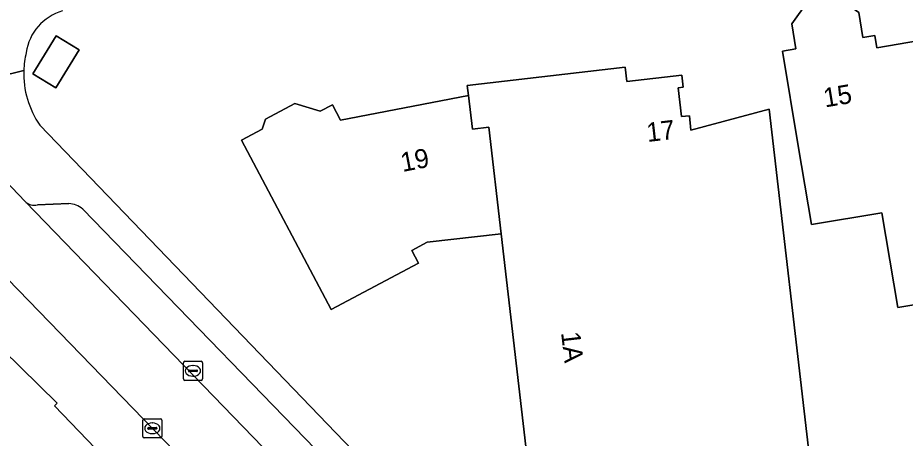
# Model space of a CAD drawing. Extents: x 161772 to 163126, y 383092 to 383917.
# Drawn here: x 162123 to 162169.48, y 383453.39 to 383475.4 of the extents above; entities that cross this region are included whole.
import ezdxf

# ---------------------------------------------------------------- set-up
doc = ezdxf.new("R2010")
doc.units = 0
for name, color, linetype in [('IMGEO_Erf', 7, 'Continuous'), ('IMGEO_Kolk', 7, 'Continuous'), ('IMGEO_Pand', 7, 'Continuous'), ('IMGEO_Pand_nummerreeks', 7, 'Continuous'), ('IMGEO_Parkeervlak_open', 7, 'Continuous'), ('IMGEO_Rijbaan_lokaal_open', 7, 'Continuous'), ('IMGEO_Voetpad_gesloten', 7, 'Continuous'), ('IMGEO_Voetpad_open', 7, 'Continuous')]:
    doc.layers.add(name, color=color, linetype=linetype)

msp = doc.modelspace()

# ---------------------------------------------------------------- linework, layer by layer
at = {"layer": 'IMGEO_Erf'}
for points in [[(162170.957, 383460.55), (162169.085, 383460.235), (162168.251, 383465.187), (162164.574, 383464.568), (162163.879, 383468.699), (162163.045, 383473.654), (162163.753, 383473.773), (162163.534, 383475.075), (162164.373, 383476.253), (162165.873, 383476.505), (162167.04, 383475.675), (162167.261, 383474.359), (162167.878, 383474.463), (162167.985, 383473.827), (162170.225, 383474.204)], [(162149.743, 383451.748), (162148.317, 383464.091), (162144.439, 383463.643), (162143.637, 383463.219), (162143.991, 383462.549), (162139.411, 383460.124), (162134.72, 383468.985), (162135.805, 383469.559), (162135.969, 383470.094), (162137.512, 383470.911), (162138.835, 383470.504), (162139.478, 383470.844), (162139.904, 383470.039), (162146.604, 383471.326), (162146.542, 383471.859), (162154.816, 383472.815), (162154.902, 383472.07), (162157.771, 383472.402), (162157.845, 383471.767), (162157.593, 383471.738), (162157.768, 383470.224), (162158.172, 383470.271), (162158.258, 383469.52), (162162.359, 383470.605), (162164.463, 383452.395)], [(162184.032, 383393.274), (162150.539, 383428.274), (162150.594, 383428.39), (162124.921, 383455.092), (162125.07, 383455.226), (162117.429, 383462.692), (162117.208, 383462.523), (162111.823, 383466.516), (162107.132, 383469.149), (162104.903, 383470.142), (162100.337, 383471.381), (162086.524, 383472.415)], [(162124.151, 383469.777), (162146.748, 383446.299), (162164.511, 383427.931), (162164.384, 383427.827), (162167.143, 383425.007), (162167.165, 383425.116), (162173.798, 383418.361)]]:
    msp.add_lwpolyline(points, dxfattribs=at)
msp.add_lwpolyline([(162124.99, 383471.726), (162123.783, 383472.466), (162125.006, 383474.459), (162126.213, 383473.719)], close=True, dxfattribs=at)
for centre, radius, start, end in [((162126.069, 383473.202), 2.655, 106.0501, 171.9773), ((162127.973, 383472.477), 4.664, 166.408, 178.0834), ((162128.036, 383472.469), 4.726, 178.0161, 214.7261)]:
    msp.add_arc(centre, radius, start, end, dxfattribs=at)
at = {"layer": 'IMGEO_Kolk'}
for p, q in [((162131.747, 383457.415), (162132.599, 383457.415)), ((162131.672, 383456.489), (162131.672, 383457.341)), ((162131.931, 383456.909), (162131.931, 383456.921)), ((162131.974, 383456.958), (162132.372, 383456.958)), ((162132.16, 383457.195), (162132.185, 383457.195)), ((162132.415, 383456.921), (162132.415, 383456.909)), ((162132.673, 383457.341), (162132.673, 383456.489)), ((162132.369, 383456.872), (162131.971, 383456.872)), ((162132.183, 383456.635), (162132.158, 383456.635)), ((162132.599, 383456.415), (162131.747, 383456.415)), ((162129.545, 383453.48), (162129.545, 383454.332)), ((162129.62, 383454.406), (162130.472, 383454.406)), ((162130.033, 383454.186), (162130.058, 383454.186)), ((162130.546, 383454.332), (162130.546, 383453.48)), ((162129.804, 383453.9), (162129.804, 383453.912)), ((162130.242, 383453.863), (162129.844, 383453.863)), ((162129.847, 383453.949), (162130.245, 383453.949)), ((162130.288, 383453.912), (162130.288, 383453.9)), ((162130.472, 383453.406), (162129.62, 383453.406)), ((162130.056, 383453.626), (162130.031, 383453.626))]:
    msp.add_line(p, q, dxfattribs=at)
for points in [[(162131.747, 383457.415), (162132.599, 383457.415)], [(162131.672, 383456.489), (162131.672, 383457.341)], [(162132.673, 383457.341), (162132.673, 383456.489)], [(162132.599, 383456.415), (162131.747, 383456.415)], [(162129.545, 383453.48), (162129.545, 383454.332)], [(162129.62, 383454.406), (162130.472, 383454.406)], [(162130.546, 383454.332), (162130.546, 383453.48)], [(162130.472, 383453.406), (162129.62, 383453.406)]]:
    msp.add_lwpolyline(points, dxfattribs=at)
for centre, radius, start, end in [((162131.749, 383457.339), 0.0765, 91.552, 178.448), ((162131.749, 383457.339), 0.0765, 91.552, 178.448), ((162132.597, 383457.339), 0.0765, 1.552, 88.448), ((162132.597, 383457.339), 0.0765, 1.552, 88.448), ((162131.971, 383456.918), 0.0403, 85.8775, 175.7526), ((162131.968, 383456.908), 0.0366, 178.938, 274.7102), ((162132.372, 383456.915), 0.043, 264.8664, 352.4533), ((162132.376, 383456.92), 0.0386, 1.7309, 96.639), ((162131.749, 383456.491), 0.0765, 181.552, 268.448), ((162131.749, 383456.491), 0.0765, 181.552, 268.448), ((162132.597, 383456.491), 0.0765, 271.552, 358.448), ((162132.597, 383456.491), 0.0765, 271.552, 358.448), ((162129.622, 383454.33), 0.0765, 91.552, 178.448), ((162129.622, 383454.33), 0.0765, 91.552, 178.448), ((162130.47, 383454.33), 0.0765, 1.552, 88.448), ((162130.47, 383454.33), 0.0765, 1.552, 88.448), ((162129.844, 383453.909), 0.0403, 85.8775, 175.7526), ((162129.841, 383453.899), 0.0366, 178.938, 274.7102), ((162130.245, 383453.906), 0.043, 264.8664, 352.4533), ((162130.249, 383453.911), 0.0386, 1.7309, 96.639), ((162129.622, 383453.482), 0.0765, 181.552, 268.448), ((162129.622, 383453.482), 0.0765, 181.552, 268.448), ((162130.47, 383453.482), 0.0765, 271.552, 358.448), ((162130.47, 383453.482), 0.0765, 271.552, 358.448)]:
    msp.add_arc(centre, radius, start, end, dxfattribs=at)
for centre, major_axis, ratio, start_param, end_param in [((162132.159, 383456.915), (-0.387, 0.002), 0.722429, 4.712389, 7.853982), ((162132.184, 383456.915), (-0.39, 0.002), 0.717154, 1.570796, 4.712389), ((162130.032, 383453.906), (-0.387, 0.002), 0.722429, 4.712389, 7.853982), ((162130.057, 383453.906), (-0.39, 0.002), 0.717154, 1.570796, 4.712389)]:
    msp.add_ellipse(centre, major_axis=major_axis, ratio=ratio, start_param=start_param, end_param=end_param, dxfattribs=at)
at = {"layer": 'IMGEO_Pand'}
for points in [[(162170.225, 383474.204), (162167.985, 383473.827), (162167.878, 383474.463), (162167.261, 383474.359), (162167.04, 383475.675), (162165.873, 383476.505), (162164.373, 383476.253), (162163.534, 383475.075), (162163.753, 383473.773), (162163.045, 383473.654), (162163.879, 383468.699), (162164.574, 383464.568), (162168.251, 383465.187), (162169.085, 383460.235), (162170.957, 383460.55), (162172.482, 383460.807)], [(162123.783, 383472.466), (162124.99, 383471.726), (162126.213, 383473.719), (162125.006, 383474.459)], [(162146.604, 383471.326), (162146.818, 383469.572), (162147.668, 383469.671), (162148.317, 383464.091), (162149.743, 383451.748), (162150.087, 383451.599), (162150.402, 383448.878), (162151.673, 383449.025), (162151.807, 383447.867), (162154.031, 383446.483), (162157.206, 383447.12), (162158.975, 383448.789), (162160.609, 383448.978), (162164.463, 383452.395), (162162.359, 383470.605), (162158.258, 383469.52), (162158.172, 383470.271), (162157.768, 383470.224), (162157.593, 383471.738), (162157.845, 383471.767), (162157.771, 383472.402), (162154.902, 383472.07), (162154.816, 383472.815), (162146.542, 383471.859)], [(162146.604, 383471.326), (162139.904, 383470.039), (162139.478, 383470.844), (162138.835, 383470.504), (162137.512, 383470.911), (162135.969, 383470.094), (162135.805, 383469.559), (162134.72, 383468.985), (162139.411, 383460.124), (162143.991, 383462.549), (162143.637, 383463.219), (162144.439, 383463.643), (162148.317, 383464.091), (162147.668, 383469.671), (162146.818, 383469.572)]]:
    msp.add_lwpolyline(points, close=True, dxfattribs=at)
at = {"layer": 'IMGEO_Parkeervlak_open'}
for points in [[(162123.379, 383465.784), (162139.993, 383448.624), (162141.362, 383449.954), (162126.398, 383465.384)], [(162125.671, 383465.674), (162124.028, 383465.597)]]:
    msp.add_lwpolyline(points, dxfattribs=at)
for centre, radius, start, end in [((162123.88, 383466.304), 0.722, 226.0347, 281.8181), ((162125.583, 383464.397), 1.28, 50.4543, 86.0517)]:
    msp.add_arc(centre, radius, start, end, dxfattribs=at)
at = {"layer": 'IMGEO_Rijbaan_lokaal_open'}
msp.add_lwpolyline([(162229.084, 383356.526), (162227.035, 383358.663), (162144.674, 383443.797), (162139.993, 383448.624), (162123.379, 383465.784), (162118.063, 383471.34), (162114.715, 383469.726), (162115.405, 383468.922), (162119.726, 383464.542), (162135.053, 383448.745), (162139.521, 383444.123), (162139.588, 383444.181), (162148.747, 383434.702), (162151.652, 383431.699), (162162.314, 383420.669), (162185.398, 383397.017), (162189.805, 383392.461), (162198.133, 383383.722), (162235.904, 383344.593), (162238.48, 383346.724)], close=True, dxfattribs=at)
at = {"layer": 'IMGEO_Voetpad_gesloten'}
for points in [[(162113.593, 383471.954), (162110.865, 383472.685), (162104.678, 383474.608), (162100.337, 383471.381), (162104.903, 383470.142), (162107.132, 383469.149), (162111.823, 383466.516), (162117.208, 383462.523), (162117.429, 383462.692), (162125.07, 383455.226), (162124.921, 383455.092), (162150.594, 383428.39), (162150.539, 383428.274), (162184.032, 383393.274), (162186.711, 383390.706), (162198.139, 383378.591), (162198.256, 383378.698), (162215.237, 383360.897), (162231.771, 383343.74), (162232.967, 383342.555), (162234.371, 383341.095)], [(162123.312, 383472.633), (162118.063, 383471.34), (162123.379, 383465.784)], [(162232.741, 383345.129), (162188.472, 383391.139), (162184.058, 383395.679), (162150.325, 383430.382), (162147.38, 383433.399), (162138.229, 383442.804), (162138.751, 383443.331), (162134.258, 383447.982), (162135.053, 383448.745), (162119.726, 383464.542), (162118.937, 383463.776), (162114.594, 383468.182), (162115.405, 383468.922), (162114.715, 383469.726)], [(162238.48, 383346.724), (162239.996, 383345.054), (162240.594, 383344.436), (162243.372, 383346.601), (162237.143, 383353.041), (162225.52, 383365.058), (162192.872, 383399.214), (162192.761, 383399.098), (162187.816, 383404.232), (162187.734, 383404.146), (162182.533, 383409.335), (162182.621, 383409.404), (162173.894, 383418.482), (162173.798, 383418.361), (162167.165, 383425.116), (162167.143, 383425.007), (162164.384, 383427.827), (162164.511, 383427.931), (162146.748, 383446.299), (162124.151, 383469.777)], [(162124.028, 383465.597), (162125.671, 383465.674)], [(162126.398, 383465.384), (162141.362, 383449.954), (162146.078, 383445.121), (162166.479, 383423.941), (162202.24, 383387.094), (162228.36, 383359.913), (162230.382, 383357.811), (162237.721, 383350.184)]]:
    msp.add_lwpolyline(points, dxfattribs=at)
for centre, radius, start, end in [((162128.036, 383472.469), 4.726, 178.0161, 214.7261), ((162123.88, 383466.304), 0.722, 226.0347, 281.8181), ((162125.583, 383464.397), 1.28, 50.4543, 86.0517)]:
    msp.add_arc(centre, radius, start, end, dxfattribs=at)
at = {"layer": 'IMGEO_Voetpad_open'}
msp.add_lwpolyline([(162118.063, 383471.34), (162123.312, 383472.633)], dxfattribs=at)
for centre, radius, start, end in [((162126.069, 383473.202), 2.655, 106.0501, 171.9773), ((162127.973, 383472.477), 4.664, 166.408, 178.0834)]:
    msp.add_arc(centre, radius, start, end, dxfattribs=at)

# ---------------------------------------------------------------- texts
at = {"layer": 'IMGEO_Pand_nummerreeks'}
for s, rotation, p in [('15', 9.5054, (162165.278, 383470.702)), ('17', 6.6009, (162155.983, 383468.893)), ('19', 10.8735, (162143.151, 383467.324)), ('1A', 276.5902, (162151.452, 383458.917))]:
    msp.add_text(s, height=1, rotation=rotation, dxfattribs=at).set_placement(p)

doc.saveas('drawing.dxf')
